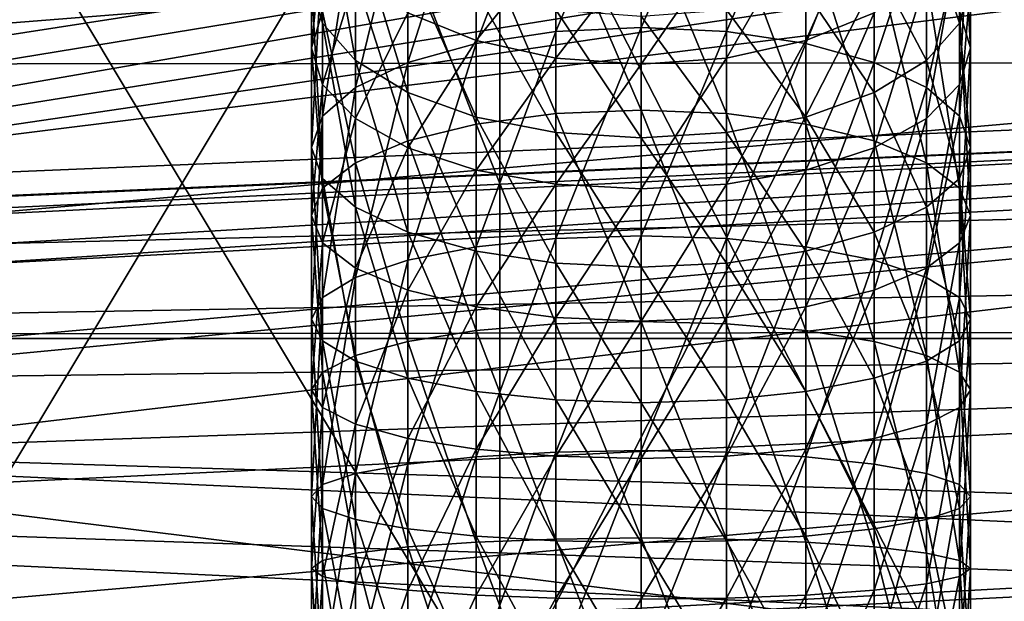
# Model space of a CAD drawing. Extents: x 0 to 200, y 18 to 95.
# Tile 353 of 491: x 152.76 to 156.94, y 47.7 to 50.17. Entities that reach past the tile are written whole.
import ezdxf

# ---------------------------------------------------------------- set-up
doc = ezdxf.new("R2010")
doc.units = 0

msp = doc.modelspace()

# ---------------------------------------------------------------- linework, layer by layer
for points in [[(165.799988, 52.537247, 37.82296), (136.799988, 51.277313, 37.131088), (165.799988, 49.996166, 36.651508)], [(136.799988, 51.277313, 54.868912), (165.799988, 52.537247, 54.17704), (165.799988, 49.996166, 55.348492)], [(98.615891, 49.815205, 36.34074), (174.799988, 52.227016, 37.339745), (174.799988, 47.227016, 36)], [(99.614899, 52.227016, 37.339745), (174.799988, 52.227016, 37.339745), (98.615891, 49.815205, 36.34074)], [(174.799988, 52.227016, 54.660255), (116.93541, 52.227016, 54.660255), (117.93441, 49.815205, 55.65926)], [(174.799988, 52.227016, 54.660255), (117.93441, 49.815205, 55.65926), (174.799988, 47.227016, 56)], [(164.475601, 51.312389, 57.283161), (135.799988, 51.886112, 57.058609), (135.799988, 48.817287, 57.894161)], [(135.799988, 51.886112, 34.941391), (164.1866, 51.880817, 34.95274), (145.074127, 49.662716, 34.249794)], [(145.074127, 49.662716, 34.249794), (164.1866, 51.880817, 34.95274), (145.669281, 49.496815, 34.216736)], [(145.669281, 49.496815, 34.216736), (164.1866, 51.880817, 34.95274), (145.724777, 49.48135, 34.213654)], [(145.724777, 49.48135, 34.213654), (164.1866, 51.880817, 34.95274), (146.301407, 49.113602, 34.149227)], [(146.301407, 49.113602, 34.149227), (164.1866, 51.880817, 34.95274), (146.423447, 48.971775, 34.129887)], [(146.423447, 48.971775, 34.129887), (164.1866, 51.880817, 34.95274), (146.556702, 48.816887, 34.108761)], [(164.1866, 51.880817, 34.95274), (164.309387, 51.657681, 34.847904), (146.556702, 48.816887, 34.108761)], [(152.099991, 51.727016, 38.205772), (154.799988, 47.227016, 37), (152.099991, 47.227016, 37)], [(152.099991, 51.727016, 38.205772), (154.799988, 51.727016, 38.205772), (154.799988, 47.227016, 37)], [(154.799988, 51.727016, 53.794228), (152.099991, 51.727016, 53.794228), (152.099991, 47.227016, 55)], [(154.799988, 47.227016, 55), (154.799988, 51.727016, 53.794228), (152.099991, 47.227016, 55)], [(154.799988, 51.727016, 38.205772), (154.799988, 51.127014, 39.245003), (154.799988, 47.227016, 37)], [(154.799988, 51.127014, 52.754997), (154.799988, 51.727016, 53.794228), (154.799988, 47.227016, 53.799999)], [(154.799988, 51.727016, 53.794228), (154.799988, 47.227016, 55), (154.799988, 47.227016, 53.799999)], [(156.799988, 47.227016, 38.200001), (156.799988, 51.727016, 38.205772), (156.799988, 47.227016, 37)], [(156.799988, 51.727016, 38.205772), (159.5, 47.227016, 37), (156.799988, 47.227016, 37)], [(156.799988, 51.727016, 38.205772), (159.5, 51.727016, 38.205772), (159.5, 47.227016, 37)], [(156.799988, 51.127014, 39.245003), (156.799988, 51.727016, 38.205772), (156.799988, 47.227016, 38.200001)], [(156.799988, 51.727016, 53.794228), (156.799988, 51.127014, 52.754997), (156.799988, 47.227016, 55)], [(159.5, 51.727016, 53.794228), (156.799988, 51.727016, 53.794228), (156.799988, 47.227016, 55)], [(159.5, 47.227016, 55), (159.5, 51.727016, 53.794228), (156.799988, 47.227016, 55)], [(164.309387, 51.657681, 34.847904), (164.40387, 51.441963, 34.775501), (146.556702, 48.816887, 34.108761)], [(164.40387, 51.441963, 34.775501), (164.850601, 50.422028, 34.433155), (146.556702, 48.816887, 34.108761)], [(164.562897, 51.094975, 57.34848), (164.475601, 51.312389, 57.283161), (135.799988, 48.817287, 57.894161)], [(165.799988, 49.996166, 36.651508), (136.799988, 51.277313, 37.131088), (136.799988, 49.968212, 36.7467)], [(136.799988, 51.277313, 54.868912), (165.799988, 49.996166, 55.348492), (136.799988, 49.968212, 55.2533)], [(154.799988, 51.127014, 39.245003), (154.799988, 47.227016, 38.200001), (154.799988, 47.227016, 37)], [(154.799988, 51.127014, 39.245003), (156.799988, 47.227016, 38.200001), (154.799988, 47.227016, 38.200001)], [(154.799988, 51.127014, 39.245003), (156.799988, 51.127014, 39.245003), (156.799988, 47.227016, 38.200001)], [(156.799988, 51.127014, 52.754997), (154.799988, 51.127014, 52.754997), (154.799988, 47.227016, 53.799999)], [(156.799988, 47.227016, 53.799999), (156.799988, 51.127014, 52.754997), (154.799988, 47.227016, 53.799999)], [(156.799988, 47.227016, 55), (156.799988, 51.127014, 52.754997), (156.799988, 47.227016, 53.799999)], [(164.987946, 50.03651, 57.666477), (164.562897, 51.094975, 57.34848), (135.799988, 48.817287, 57.894161)], [(154, 50.325977, 51.827217), (154, 50.981522, 51.428047), (154.047699, 50.155842, 51.507294)], [(154, 50.981522, 51.428047), (154.047699, 50.775394, 51.130043), (154.047699, 50.155842, 51.507294)], [(155.399994, 50.137936, 53.451614), (155.399994, 50.983334, 53.063293), (155.037643, 50.120579, 53.407181)], [(155.399994, 50.983334, 53.063293), (155.037643, 50.960934, 53.021172), (155.037643, 50.120579, 53.407181)], [(155.762344, 50.960934, 53.021172), (155.399994, 50.983334, 53.063293), (155.399994, 50.137936, 53.451614)], [(155.037643, 50.120579, 53.407181), (155.037643, 50.960934, 53.021172), (154.699997, 50.069687, 53.276905)], [(155.037643, 50.960934, 53.021172), (154.699997, 50.895264, 52.89769), (154.699997, 50.069687, 53.276905)], [(155.762344, 50.960934, 53.021172), (155.399994, 50.137936, 53.451614), (155.762344, 50.120579, 53.407181)], [(156.099991, 50.895264, 52.89769), (155.762344, 50.960934, 53.021172), (155.762344, 50.120579, 53.407181)], [(156.752289, 50.916042, 40.09531), (156.799988, 50.724052, 40.402615), (156.799988, 50.050587, 40.034481)], [(156.752289, 50.205605, 39.706966), (156.752289, 50.916042, 40.09531), (156.799988, 50.050587, 40.034481)], [(154.699997, 50.069687, 53.276905), (154.699997, 50.895264, 52.89769), (154.410049, 49.988731, 53.069672)], [(154.699997, 50.895264, 52.89769), (154.410049, 50.790794, 52.701252), (154.410049, 49.988731, 53.069672)], [(156.099991, 50.895264, 52.89769), (155.762344, 50.120579, 53.407181), (156.099991, 50.069687, 53.276905)], [(156.389938, 50.790794, 52.701252), (156.099991, 50.895264, 52.89769), (156.099991, 50.069687, 53.276905)], [(154.047699, 50.155842, 51.507294), (154.047699, 50.775394, 51.130043), (154.187561, 49.997299, 51.209179)], [(154.047699, 50.775394, 51.130043), (154.187561, 50.583317, 50.852345), (154.187561, 49.997299, 51.209179)], [(154.410049, 49.988731, 53.069672), (154.410049, 50.790794, 52.701252), (154.187561, 49.883228, 52.799599)], [(154.410049, 50.790794, 52.701252), (154.187561, 50.654652, 52.445251), (154.187561, 49.883228, 52.799599)], [(156.389938, 50.790794, 52.701252), (156.099991, 50.069687, 53.276905), (156.389938, 49.988731, 53.069672)], [(156.612427, 50.654652, 52.445251), (156.389938, 50.790794, 52.701252), (156.389938, 49.988731, 53.069672)], [(156.612427, 50.583317, 50.852345), (156.752289, 50.775394, 51.130043), (156.752289, 50.155842, 51.507294)], [(156.752289, 50.775394, 51.130043), (156.799988, 50.325977, 51.827217), (156.752289, 50.155842, 51.507294)], [(156.389938, 50.731773, 41.619438), (156.099991, 50.592781, 41.793163), (156.099991, 50.081638, 41.430866)], [(156.389938, 50.199524, 41.24218), (156.389938, 50.731773, 41.619438), (156.099991, 50.081638, 41.430866)], [(154, 50.724052, 40.402615), (154.047699, 50.205605, 39.706966), (154, 50.050587, 40.034481)], [(154.047699, 50.532059, 40.709915), (154, 50.724052, 40.402615), (154, 50.050587, 40.034481)], [(156.799988, 50.724052, 40.402615), (156.752289, 50.532059, 40.709915), (156.752289, 49.895573, 40.361992)], [(156.799988, 50.050587, 40.034481), (156.799988, 50.724052, 40.402615), (156.752289, 49.895573, 40.361992)], [(154.187561, 49.883228, 52.799599), (154.187561, 50.654652, 52.445251), (154.047699, 49.760368, 52.485088)], [(154.187561, 50.654652, 52.445251), (154.047699, 50.496113, 52.147137), (154.047699, 49.760368, 52.485088)], [(155.037643, 50.62912, 38.812183), (155.399994, 50.649529, 38.769066), (155.399994, 49.786926, 38.420631)], [(155.399994, 50.649529, 38.769066), (155.762344, 50.62912, 38.812183), (155.762344, 49.771664, 38.465824)], [(155.399994, 49.786926, 38.420631), (155.399994, 50.649529, 38.769066), (155.762344, 49.771664, 38.465824)], [(156.612427, 50.654652, 52.445251), (156.389938, 49.988731, 53.069672), (156.612427, 49.883228, 52.799599)], [(156.752289, 50.496113, 52.147137), (156.612427, 50.654652, 52.445251), (156.612427, 49.883228, 52.799599)], [(154.699997, 50.569286, 38.938599), (155.037643, 50.62912, 38.812183), (155.037643, 49.771664, 38.465824)], [(155.037643, 50.62912, 38.812183), (155.399994, 49.786926, 38.420631), (155.037643, 49.771664, 38.465824)], [(155.762344, 50.62912, 38.812183), (156.099991, 50.569286, 38.938599), (156.099991, 49.72691, 38.598331)], [(155.762344, 49.771664, 38.465824), (155.762344, 50.62912, 38.812183), (156.099991, 49.72691, 38.598331)], [(154.187561, 49.997299, 51.209179), (154.187561, 50.583317, 50.852345), (154.410049, 49.861156, 50.953178)], [(154.187561, 50.583317, 50.852345), (154.410049, 50.418373, 50.61388), (154.410049, 49.861156, 50.953178)], [(154.699997, 50.592781, 41.793163), (154.410049, 50.199524, 41.24218), (154.699997, 50.081638, 41.430866)], [(154.410049, 50.474102, 39.139698), (154.699997, 50.569286, 38.938599), (154.699997, 49.72691, 38.598331)], [(155.037643, 50.505405, 41.90237), (154.699997, 50.592781, 41.793163), (154.699997, 50.081638, 41.430866)], [(154.699997, 50.569286, 38.938599), (155.037643, 49.771664, 38.465824), (154.699997, 49.72691, 38.598331)], [(156.099991, 50.592781, 41.793163), (155.762344, 50.505405, 41.90237), (155.762344, 50.00753, 41.54948)], [(156.099991, 50.081638, 41.430866), (156.099991, 50.592781, 41.793163), (155.762344, 50.00753, 41.54948)], [(156.099991, 50.569286, 38.938599), (156.389938, 50.474102, 39.139698), (156.389938, 49.655716, 38.80912)], [(156.099991, 49.72691, 38.598331), (156.099991, 50.569286, 38.938599), (156.389938, 49.655716, 38.80912)], [(156.389938, 50.418373, 50.61388), (156.612427, 50.583317, 50.852345), (156.612427, 49.997299, 51.209179)], [(156.612427, 50.583317, 50.852345), (156.752289, 50.155842, 51.507294), (156.612427, 49.997299, 51.209179)], [(159.5, 47.227016, 39.400002), (133, 50.527016, 40.284233), (133, 47.227016, 39.400002)], [(159.5, 50.527016, 40.284233), (133, 50.527016, 40.284233), (159.5, 47.227016, 39.400002)], [(159.5, 50.527016, 51.715767), (159.5, 47.227016, 52.599998), (133, 47.227016, 52.599998)], [(133, 50.527016, 51.715767), (159.5, 50.527016, 51.715767), (133, 47.227016, 52.599998)], [(154.047699, 50.532059, 40.709915), (154, 50.050587, 40.034481), (154.047699, 49.895573, 40.361992)], [(154.187561, 50.353153, 40.996277), (154.047699, 50.532059, 40.709915), (154.047699, 49.895573, 40.361992)], [(156.752289, 50.532059, 40.709915), (156.612427, 50.353153, 40.996277), (156.612427, 49.751122, 40.667187)], [(156.752289, 49.895573, 40.361992), (156.752289, 50.532059, 40.709915), (156.612427, 49.751122, 40.667187)], [(154.047699, 49.760368, 52.485088), (154.047699, 50.496113, 52.147137), (154, 49.628525, 52.147583)], [(154.047699, 50.496113, 52.147137), (154, 50.325977, 51.827217), (154, 49.628525, 52.147583)], [(155.037643, 50.505405, 41.90237), (154.699997, 50.081638, 41.430866), (155.037643, 50.00753, 41.54948)], [(155.399994, 50.475601, 41.939621), (155.037643, 50.505405, 41.90237), (155.037643, 50.00753, 41.54948)], [(155.762344, 50.505405, 41.90237), (155.399994, 50.475601, 41.939621), (155.399994, 49.982254, 41.589939)], [(155.762344, 50.00753, 41.54948), (155.762344, 50.505405, 41.90237), (155.399994, 49.982254, 41.589939)], [(156.752289, 50.496113, 52.147137), (156.612427, 49.883228, 52.799599), (156.752289, 49.760368, 52.485088)], [(156.799988, 50.325977, 51.827217), (156.752289, 50.496113, 52.147137), (156.752289, 49.760368, 52.485088)], [(154.187561, 50.35006, 39.401772), (154.410049, 50.474102, 39.139698), (154.410049, 49.655716, 38.80912)], [(154.410049, 50.474102, 39.139698), (154.699997, 49.72691, 38.598331), (154.410049, 49.655716, 38.80912)], [(155.399994, 50.475601, 41.939621), (155.037643, 50.00753, 41.54948), (155.399994, 49.982254, 41.589939)], [(156.389938, 50.474102, 39.139698), (156.612427, 50.35006, 39.401772), (156.612427, 49.562935, 39.083824)], [(156.389938, 49.655716, 38.80912), (156.389938, 50.474102, 39.139698), (156.612427, 49.562935, 39.083824)], [(164.850601, 50.422028, 34.433155), (165.04686, 49.784569, 34.293922), (146.556702, 48.816887, 34.108761)], [(154.410049, 49.861156, 50.953178), (154.410049, 50.418373, 50.61388), (154.699997, 49.756691, 50.756741)], [(154.410049, 50.418373, 50.61388), (154.699997, 50.291809, 50.430901), (154.699997, 49.756691, 50.756741)], [(156.099991, 50.291809, 50.430901), (156.389938, 50.418373, 50.61388), (156.389938, 49.861156, 50.953178)], [(156.389938, 50.418373, 50.61388), (156.612427, 49.997299, 51.209179), (156.389938, 49.861156, 50.953178)], [(154.187561, 50.353153, 40.996277), (154.047699, 49.895573, 40.361992), (154.187561, 49.751122, 40.667187)], [(154.410049, 50.199524, 41.24218), (154.187561, 50.353153, 40.996277), (154.187561, 49.751122, 40.667187)], [(156.612427, 50.353153, 40.996277), (156.389938, 50.199524, 41.24218), (156.389938, 49.627075, 40.92926)], [(156.612427, 49.751122, 40.667187), (156.612427, 50.353153, 40.996277), (156.389938, 49.627075, 40.92926)], [(154, 49.628525, 52.147583), (154, 50.325977, 51.827217), (154.047699, 49.496677, 51.810074)], [(154, 50.325977, 51.827217), (154.047699, 50.155842, 51.507294), (154.047699, 49.496677, 51.810074)], [(154.047699, 50.205605, 39.706966), (154.187561, 50.35006, 39.401772), (154.187561, 49.562935, 39.083824)], [(154.187561, 50.35006, 39.401772), (154.410049, 49.655716, 38.80912), (154.187561, 49.562935, 39.083824)], [(156.612427, 50.35006, 39.401772), (156.752289, 50.205605, 39.706966), (156.752289, 49.454887, 39.403725)], [(156.612427, 49.562935, 39.083824), (156.612427, 50.35006, 39.401772), (156.752289, 49.454887, 39.403725)], [(156.752289, 50.155842, 51.507294), (156.799988, 50.325977, 51.827217), (156.799988, 49.628525, 52.147583)], [(156.799988, 50.325977, 51.827217), (156.752289, 49.760368, 52.485088), (156.799988, 49.628525, 52.147583)], [(154.699997, 49.756691, 50.756741), (154.699997, 50.291809, 50.430901), (155.037643, 49.691021, 50.633259)], [(154.699997, 50.291809, 50.430901), (155.037643, 50.212246, 50.315876), (155.037643, 49.691021, 50.633259)], [(155.762344, 50.212246, 50.315876), (156.099991, 50.291809, 50.430901), (156.099991, 49.756691, 50.756741)], [(156.099991, 50.291809, 50.430901), (156.389938, 49.861156, 50.953178), (156.099991, 49.756691, 50.756741)], [(154, 50.050587, 40.034481), (154.047699, 50.205605, 39.706966), (154.047699, 49.454887, 39.403725)], [(154.047699, 50.205605, 39.706966), (154.187561, 49.562935, 39.083824), (154.047699, 49.454887, 39.403725)], [(154.410049, 50.199524, 41.24218), (154.187561, 49.751122, 40.667187), (154.410049, 49.627075, 40.92926)], [(154.699997, 50.081638, 41.430866), (154.410049, 50.199524, 41.24218), (154.410049, 49.627075, 40.92926)], [(155.037643, 49.691021, 50.633259), (155.037643, 50.212246, 50.315876), (155.399994, 49.668621, 50.591141)], [(155.037643, 50.212246, 50.315876), (155.399994, 50.185112, 50.276642), (155.399994, 49.668621, 50.591141)], [(155.399994, 50.185112, 50.276642), (155.762344, 50.212246, 50.315876), (155.762344, 49.691021, 50.633259)], [(155.399994, 50.185112, 50.276642), (155.762344, 49.691021, 50.633259), (155.399994, 49.668621, 50.591141)], [(155.762344, 50.212246, 50.315876), (156.099991, 49.756691, 50.756741), (155.762344, 49.691021, 50.633259)], [(156.389938, 50.199524, 41.24218), (156.099991, 50.081638, 41.430866), (156.099991, 49.531891, 41.13036)], [(156.389938, 49.627075, 40.92926), (156.389938, 50.199524, 41.24218), (156.099991, 49.531891, 41.13036)], [(156.752289, 50.205605, 39.706966), (156.799988, 50.050587, 40.034481), (156.799988, 49.338943, 39.747021)], [(156.752289, 49.454887, 39.403725), (156.752289, 50.205605, 39.706966), (156.799988, 49.338943, 39.747021)], [(154.047699, 49.496677, 51.810074), (154.047699, 50.155842, 51.507294), (154.187561, 49.373817, 51.495564)], [(154.047699, 50.155842, 51.507294), (154.187561, 49.997299, 51.209179), (154.187561, 49.373817, 51.495564)], [(156.612427, 49.997299, 51.209179), (156.752289, 50.155842, 51.507294), (156.752289, 49.496677, 51.810074)], [(156.752289, 50.155842, 51.507294), (156.799988, 49.628525, 52.147583), (156.752289, 49.496677, 51.810074)], [(155.037643, 49.241089, 53.693016), (155.037643, 50.120579, 53.407181), (154.699997, 49.205669, 53.557716)], [(155.037643, 50.120579, 53.407181), (154.699997, 50.069687, 53.276905), (154.699997, 49.205669, 53.557716)], [(155.399994, 49.253174, 53.739166), (155.399994, 50.137936, 53.451614), (155.037643, 49.241089, 53.693016)], [(155.399994, 50.137936, 53.451614), (155.037643, 50.120579, 53.407181), (155.037643, 49.241089, 53.693016)], [(155.762344, 50.120579, 53.407181), (155.399994, 50.137936, 53.451614), (155.399994, 49.253174, 53.739166)], [(155.762344, 50.120579, 53.407181), (155.399994, 49.253174, 53.739166), (155.762344, 49.241089, 53.693016)], [(156.099991, 50.069687, 53.276905), (155.762344, 50.120579, 53.407181), (155.762344, 49.241089, 53.693016)], [(154.699997, 50.081638, 41.430866), (154.410049, 49.627075, 40.92926), (154.699997, 49.531891, 41.13036)], [(154.699997, 49.205669, 53.557716), (154.699997, 50.069687, 53.276905), (154.410049, 49.149319, 53.342484)], [(154.699997, 50.069687, 53.276905), (154.410049, 49.988731, 53.069672), (154.410049, 49.149319, 53.342484)], [(155.037643, 50.00753, 41.54948), (154.699997, 50.081638, 41.430866), (154.699997, 49.531891, 41.13036)], [(156.099991, 50.081638, 41.430866), (155.762344, 50.00753, 41.54948), (155.762344, 49.472057, 41.256775)], [(156.099991, 49.531891, 41.13036), (156.099991, 50.081638, 41.430866), (155.762344, 49.472057, 41.256775)], [(156.099991, 50.069687, 53.276905), (155.762344, 49.241089, 53.693016), (156.099991, 49.205669, 53.557716)], [(156.389938, 49.988731, 53.069672), (156.099991, 50.069687, 53.276905), (156.099991, 49.205669, 53.557716)], [(165.12793, 49.51804, 57.764072), (164.987946, 50.03651, 57.666477), (135.799988, 48.817287, 57.894161)], [(154, 50.050587, 40.034481), (154.047699, 49.454887, 39.403725), (154, 49.338943, 39.747021)], [(154.047699, 49.895573, 40.361992), (154, 50.050587, 40.034481), (154, 49.338943, 39.747021)], [(156.799988, 50.050587, 40.034481), (156.752289, 49.895573, 40.361992), (156.752289, 49.222996, 40.090313)], [(156.799988, 49.338943, 39.747021), (156.799988, 50.050587, 40.034481), (156.752289, 49.222996, 40.090313)], [(136.799988, 48.614586, 55.650761), (165.799988, 49.996166, 55.348492), (165.799988, 47.227016, 55.75)], [(136.799988, 49.968212, 55.2533), (165.799988, 49.996166, 55.348492), (136.799988, 48.614586, 55.650761)], [(165.799988, 49.996166, 36.651508), (136.799988, 49.968212, 36.7467), (144.772415, 49.077072, 36.427132)], [(165.799988, 49.996166, 36.651508), (144.772415, 49.077072, 36.427132), (144.799377, 49.072971, 36.426361)], [(165.799988, 49.996166, 36.651508), (144.799377, 49.072971, 36.426361), (145.375992, 48.985321, 36.409855)], [(165.799988, 49.996166, 36.651508), (145.375992, 48.985321, 36.409855), (145.713959, 48.808117, 36.38007)], [(165.799988, 49.996166, 36.651508), (145.713959, 48.808117, 36.38007), (145.918411, 48.700924, 36.362049)], [(165.799988, 49.996166, 36.651508), (145.918411, 48.700924, 36.362049), (146.338257, 48.254814, 36.304325)], [(165.799988, 49.996166, 36.651508), (146.338257, 48.254814, 36.304325), (146.388229, 48.145657, 36.295784)], [(165.799988, 49.996166, 36.651508), (146.388229, 48.145657, 36.295784), (146.58313, 47.719887, 36.262466)], [(165.799988, 49.996166, 36.651508), (146.58313, 47.719887, 36.262466), (165.799988, 47.227016, 36.25)], [(154.187561, 49.373817, 51.495564), (154.187561, 49.997299, 51.209179), (154.410049, 49.268318, 51.225491)], [(154.187561, 49.997299, 51.209179), (154.410049, 49.861156, 50.953178), (154.410049, 49.268318, 51.225491)], [(154.410049, 49.149319, 53.342484), (154.410049, 49.988731, 53.069672), (154.187561, 49.075886, 53.061989)], [(154.410049, 49.988731, 53.069672), (154.187561, 49.883228, 52.799599), (154.187561, 49.075886, 53.061989)], [(155.037643, 50.00753, 41.54948), (154.699997, 49.531891, 41.13036), (155.037643, 49.472057, 41.256775)], [(155.399994, 49.982254, 41.589939), (155.037643, 50.00753, 41.54948), (155.037643, 49.472057, 41.256775)], [(155.399994, 49.982254, 41.589939), (155.037643, 49.472057, 41.256775), (155.399994, 49.451649, 41.299892)], [(155.762344, 50.00753, 41.54948), (155.399994, 49.982254, 41.589939), (155.399994, 49.451649, 41.299892)], [(155.762344, 49.472057, 41.256775), (155.762344, 50.00753, 41.54948), (155.399994, 49.451649, 41.299892)], [(156.389938, 49.988731, 53.069672), (156.099991, 49.205669, 53.557716), (156.389938, 49.149319, 53.342484)], [(156.389938, 49.861156, 50.953178), (156.612427, 49.997299, 51.209179), (156.612427, 49.373817, 51.495564)], [(156.612427, 49.883228, 52.799599), (156.389938, 49.988731, 53.069672), (156.389938, 49.149319, 53.342484)], [(156.612427, 49.997299, 51.209179), (156.752289, 49.496677, 51.810074), (156.612427, 49.373817, 51.495564)], [(154.047699, 49.895573, 40.361992), (154, 49.338943, 39.747021), (154.047699, 49.222996, 40.090313)], [(154.187561, 49.751122, 40.667187), (154.047699, 49.895573, 40.361992), (154.047699, 49.222996, 40.090313)], [(156.752289, 49.895573, 40.361992), (156.612427, 49.751122, 40.667187), (156.612427, 49.114948, 40.410213)], [(156.752289, 49.222996, 40.090313), (156.752289, 49.895573, 40.361992), (156.612427, 49.114948, 40.410213)], [(154.187561, 49.075886, 53.061989), (154.187561, 49.883228, 52.799599), (154.047699, 48.990368, 52.735344)], [(154.187561, 49.883228, 52.799599), (154.047699, 49.760368, 52.485088), (154.047699, 48.990368, 52.735344)], [(154.410049, 49.268318, 51.225491), (154.410049, 49.861156, 50.953178), (154.699997, 49.187359, 51.018257)], [(154.410049, 49.861156, 50.953178), (154.699997, 49.756691, 50.756741), (154.699997, 49.187359, 51.018257)], [(156.099991, 49.756691, 50.756741), (156.389938, 49.861156, 50.953178), (156.389938, 49.268318, 51.225491)], [(156.612427, 49.883228, 52.799599), (156.389938, 49.149319, 53.342484), (156.612427, 49.075886, 53.061989)], [(156.389938, 49.861156, 50.953178), (156.612427, 49.373817, 51.495564), (156.389938, 49.268318, 51.225491)], [(156.752289, 49.760368, 52.485088), (156.612427, 49.883228, 52.799599), (156.612427, 49.075886, 53.061989)], [(98.615891, 49.815205, 36.34074), (174.799988, 47.227016, 36), (98.275146, 47.227016, 36)], [(174.799988, 47.227016, 56), (117.93441, 49.815205, 55.65926), (118.275154, 47.227016, 56)], [(165.04686, 49.784569, 34.293922), (165.24353, 49.145752, 34.154392), (146.556702, 48.816887, 34.108761)], [(154.699997, 49.72691, 38.598331), (155.037643, 49.771664, 38.465824), (155.037643, 48.879791, 38.221352)], [(155.037643, 49.771664, 38.465824), (155.399994, 49.786926, 38.420631), (155.399994, 48.889706, 38.17469)], [(155.037643, 49.771664, 38.465824), (155.399994, 48.889706, 38.17469), (155.037643, 48.879791, 38.221352)], [(155.399994, 49.786926, 38.420631), (155.762344, 49.771664, 38.465824), (155.762344, 48.879791, 38.221352)], [(155.399994, 48.889706, 38.17469), (155.399994, 49.786926, 38.420631), (155.762344, 48.879791, 38.221352)], [(155.762344, 49.771664, 38.465824), (156.099991, 49.72691, 38.598331), (156.099991, 48.850723, 38.358158)], [(155.762344, 48.879791, 38.221352), (155.762344, 49.771664, 38.465824), (156.099991, 48.850723, 38.358158)], [(154.047699, 48.990368, 52.735344), (154.047699, 49.760368, 52.485088), (154, 48.898594, 52.384811)], [(154.047699, 49.760368, 52.485088), (154, 49.628525, 52.147583), (154, 48.898594, 52.384811)], [(154.187561, 49.751122, 40.667187), (154.047699, 49.222996, 40.090313), (154.187561, 49.114948, 40.410213)], [(154.410049, 49.627075, 40.92926), (154.187561, 49.751122, 40.667187), (154.187561, 49.114948, 40.410213)], [(154.410049, 49.655716, 38.80912), (154.699997, 49.72691, 38.598331), (154.699997, 48.850723, 38.358158)], [(154.699997, 49.187359, 51.018257), (154.699997, 49.756691, 50.756741), (155.037643, 49.136471, 50.887981)], [(154.699997, 49.756691, 50.756741), (155.037643, 49.691021, 50.633259), (155.037643, 49.136471, 50.887981)], [(154.699997, 49.72691, 38.598331), (155.037643, 48.879791, 38.221352), (154.699997, 48.850723, 38.358158)], [(155.762344, 49.691021, 50.633259), (156.099991, 49.756691, 50.756741), (156.099991, 49.187359, 51.018257)], [(156.099991, 49.756691, 50.756741), (156.389938, 49.268318, 51.225491), (156.099991, 49.187359, 51.018257)], [(156.099991, 49.72691, 38.598331), (156.389938, 49.655716, 38.80912), (156.389938, 48.804482, 38.575787)], [(156.099991, 48.850723, 38.358158), (156.099991, 49.72691, 38.598331), (156.389938, 48.804482, 38.575787)], [(156.612427, 49.751122, 40.667187), (156.389938, 49.627075, 40.92926), (156.389938, 49.022171, 40.684917)], [(156.612427, 49.114948, 40.410213), (156.612427, 49.751122, 40.667187), (156.389938, 49.022171, 40.684917)], [(156.752289, 49.760368, 52.485088), (156.612427, 49.075886, 53.061989), (156.752289, 48.990368, 52.735344)], [(156.799988, 49.628525, 52.147583), (156.752289, 49.760368, 52.485088), (156.752289, 48.990368, 52.735344)], [(155.037643, 49.136471, 50.887981), (155.037643, 49.691021, 50.633259), (155.399994, 49.119114, 50.843548)], [(155.037643, 49.691021, 50.633259), (155.399994, 49.668621, 50.591141), (155.399994, 49.119114, 50.843548)], [(155.399994, 49.668621, 50.591141), (155.762344, 49.691021, 50.633259), (155.762344, 49.136471, 50.887981)], [(155.762344, 49.691021, 50.633259), (156.099991, 49.187359, 51.018257), (155.762344, 49.136471, 50.887981)], [(154.187561, 49.562935, 39.083824), (154.410049, 49.655716, 38.80912), (154.410049, 48.804482, 38.575787)], [(154.410049, 49.655716, 38.80912), (154.699997, 48.850723, 38.358158), (154.410049, 48.804482, 38.575787)], [(155.399994, 49.668621, 50.591141), (155.762344, 49.136471, 50.887981), (155.399994, 49.119114, 50.843548)], [(156.389938, 49.655716, 38.80912), (156.612427, 49.562935, 39.083824), (156.612427, 48.744221, 38.859406)], [(156.389938, 48.804482, 38.575787), (156.389938, 49.655716, 38.80912), (156.612427, 48.744221, 38.859406)], [(154, 48.898594, 52.384811), (154, 49.628525, 52.147583), (154.047699, 48.806824, 52.034279)], [(154, 49.628525, 52.147583), (154.047699, 49.496677, 51.810074), (154.047699, 48.806824, 52.034279)], [(154.410049, 49.627075, 40.92926), (154.187561, 49.114948, 40.410213), (154.410049, 49.022171, 40.684917)], [(154.699997, 49.531891, 41.13036), (154.410049, 49.627075, 40.92926), (154.410049, 49.022171, 40.684917)], [(156.389938, 49.627075, 40.92926), (156.099991, 49.531891, 41.13036), (156.099991, 48.950977, 40.895706)], [(156.389938, 49.022171, 40.684917), (156.389938, 49.627075, 40.92926), (156.099991, 48.950977, 40.895706)], [(156.752289, 49.496677, 51.810074), (156.799988, 49.628525, 52.147583), (156.799988, 48.898594, 52.384811)], [(156.799988, 49.628525, 52.147583), (156.752289, 48.990368, 52.735344), (156.799988, 48.898594, 52.384811)], [(154.047699, 49.454887, 39.403725), (154.187561, 49.562935, 39.083824), (154.187561, 48.744221, 38.859406)], [(154.187561, 49.562935, 39.083824), (154.410049, 48.804482, 38.575787), (154.187561, 48.744221, 38.859406)], [(156.612427, 49.562935, 39.083824), (156.752289, 49.454887, 39.403725), (156.752289, 48.674042, 39.189686)], [(156.612427, 48.744221, 38.859406), (156.612427, 49.562935, 39.083824), (156.752289, 48.674042, 39.189686)], [(165.307877, 48.851589, 57.889523), (165.12793, 49.51804, 57.764072), (135.799988, 48.817287, 57.894161)], [(154.699997, 49.531891, 41.13036), (154.410049, 49.022171, 40.684917), (154.699997, 48.950977, 40.895706)], [(155.037643, 49.472057, 41.256775), (154.699997, 49.531891, 41.13036), (154.699997, 48.950977, 40.895706)], [(156.099991, 49.531891, 41.13036), (155.762344, 49.472057, 41.256775), (155.762344, 48.906223, 41.028214)], [(156.099991, 48.950977, 40.895706), (156.099991, 49.531891, 41.13036), (155.762344, 48.906223, 41.028214)], [(154.047699, 48.806824, 52.034279), (154.047699, 49.496677, 51.810074), (154.187561, 48.721306, 51.707634)], [(154.047699, 49.496677, 51.810074), (154.187561, 49.373817, 51.495564), (154.187561, 48.721306, 51.707634)], [(156.612427, 49.373817, 51.495564), (156.752289, 49.496677, 51.810074), (156.752289, 48.806824, 52.034279)], [(156.752289, 49.496677, 51.810074), (156.799988, 48.898594, 52.384811), (156.752289, 48.806824, 52.034279)], [(154, 49.338943, 39.747021), (154.047699, 49.454887, 39.403725), (154.047699, 48.674042, 39.189686)], [(154.047699, 49.454887, 39.403725), (154.187561, 48.744221, 38.859406), (154.047699, 48.674042, 39.189686)], [(155.037643, 49.472057, 41.256775), (154.699997, 48.950977, 40.895706), (155.037643, 48.906223, 41.028214)], [(155.399994, 49.451649, 41.299892), (155.037643, 49.472057, 41.256775), (155.037643, 48.906223, 41.028214)], [(155.399994, 49.451649, 41.299892), (155.037643, 48.906223, 41.028214), (155.399994, 48.890957, 41.07341)], [(155.762344, 49.472057, 41.256775), (155.399994, 49.451649, 41.299892), (155.399994, 48.890957, 41.07341)], [(155.762344, 48.906223, 41.028214), (155.762344, 49.472057, 41.256775), (155.399994, 48.890957, 41.07341)], [(156.752289, 49.454887, 39.403725), (156.799988, 49.338943, 39.747021), (156.799988, 48.598736, 39.544121)], [(156.752289, 48.674042, 39.189686), (156.752289, 49.454887, 39.403725), (156.799988, 48.598736, 39.544121)], [(154.187561, 48.721306, 51.707634), (154.187561, 49.373817, 51.495564), (154.410049, 48.647873, 51.427139)], [(154.187561, 49.373817, 51.495564), (154.410049, 49.268318, 51.225491), (154.410049, 48.647873, 51.427139)], [(156.389938, 49.268318, 51.225491), (156.612427, 49.373817, 51.495564), (156.612427, 48.721306, 51.707634)], [(156.612427, 49.373817, 51.495564), (156.752289, 48.806824, 52.034279), (156.612427, 48.721306, 51.707634)], [(154, 49.338943, 39.747021), (154.047699, 48.674042, 39.189686), (154, 48.598736, 39.544121)], [(154.047699, 49.222996, 40.090313), (154, 49.338943, 39.747021), (154, 48.598736, 39.544121)], [(156.799988, 49.338943, 39.747021), (156.752289, 49.222996, 40.090313), (156.752289, 48.523426, 39.898556)], [(156.799988, 48.598736, 39.544121), (156.799988, 49.338943, 39.747021), (156.752289, 48.523426, 39.898556)], [(154.410049, 48.647873, 51.427139), (154.410049, 49.268318, 51.225491), (154.699997, 48.591522, 51.211906)], [(154.410049, 49.268318, 51.225491), (154.699997, 49.187359, 51.018257), (154.699997, 48.591522, 51.211906)], [(156.099991, 49.187359, 51.018257), (156.389938, 49.268318, 51.225491), (156.389938, 48.647873, 51.427139)], [(156.389938, 49.268318, 51.225491), (156.612427, 48.721306, 51.707634), (156.389938, 48.647873, 51.427139)], [(155.037643, 48.334366, 53.874821), (155.037643, 49.241089, 53.693016), (154.699997, 48.314892, 53.73632)], [(155.037643, 49.241089, 53.693016), (154.699997, 49.205669, 53.557716), (154.699997, 48.314892, 53.73632)], [(155.399994, 48.341011, 53.922058), (155.399994, 49.253174, 53.739166), (155.037643, 48.334366, 53.874821)], [(155.399994, 49.253174, 53.739166), (155.037643, 49.241089, 53.693016), (155.037643, 48.334366, 53.874821)], [(155.762344, 49.241089, 53.693016), (155.399994, 49.253174, 53.739166), (155.399994, 48.341011, 53.922058)], [(155.762344, 49.241089, 53.693016), (155.399994, 48.341011, 53.922058), (155.762344, 48.334366, 53.874821)], [(156.099991, 49.205669, 53.557716), (155.762344, 49.241089, 53.693016), (155.762344, 48.334366, 53.874821)], [(154.047699, 49.222996, 40.090313), (154, 48.598736, 39.544121), (154.047699, 48.523426, 39.898556)], [(154.187561, 49.114948, 40.410213), (154.047699, 49.222996, 40.090313), (154.047699, 48.523426, 39.898556)], [(154.699997, 48.314892, 53.73632), (154.699997, 49.205669, 53.557716), (154.410049, 48.283909, 53.516003)], [(154.699997, 49.205669, 53.557716), (154.410049, 49.149319, 53.342484), (154.410049, 48.283909, 53.516003)], [(154.699997, 48.591522, 51.211906), (154.699997, 49.187359, 51.018257), (155.037643, 48.556099, 51.076607)], [(154.699997, 49.187359, 51.018257), (155.037643, 49.136471, 50.887981), (155.037643, 48.556099, 51.076607)], [(156.099991, 49.205669, 53.557716), (155.762344, 48.334366, 53.874821), (156.099991, 48.314892, 53.73632)], [(155.762344, 49.136471, 50.887981), (156.099991, 49.187359, 51.018257), (156.099991, 48.591522, 51.211906)], [(156.389938, 49.149319, 53.342484), (156.099991, 49.205669, 53.557716), (156.099991, 48.314892, 53.73632)], [(156.099991, 49.187359, 51.018257), (156.389938, 48.647873, 51.427139), (156.099991, 48.591522, 51.211906)], [(156.752289, 49.222996, 40.090313), (156.612427, 49.114948, 40.410213), (156.612427, 48.453251, 40.228836)], [(156.752289, 48.523426, 39.898556), (156.752289, 49.222996, 40.090313), (156.612427, 48.453251, 40.228836)], [(146.556702, 48.816887, 34.108761), (165.24353, 49.145752, 34.154392), (165.301376, 48.816174, 34.115177)], [(154.410049, 48.283909, 53.516003), (154.410049, 49.149319, 53.342484), (154.187561, 48.243534, 53.228878)], [(154.410049, 49.149319, 53.342484), (154.187561, 49.075886, 53.061989), (154.187561, 48.243534, 53.228878)], [(156.389938, 49.149319, 53.342484), (156.099991, 48.314892, 53.73632), (156.389938, 48.283909, 53.516003)], [(156.612427, 49.075886, 53.061989), (156.389938, 49.149319, 53.342484), (156.389938, 48.283909, 53.516003)], [(154.187561, 49.114948, 40.410213), (154.047699, 48.523426, 39.898556), (154.187561, 48.453251, 40.228836)], [(154.410049, 49.022171, 40.684917), (154.187561, 49.114948, 40.410213), (154.187561, 48.453251, 40.228836)], [(155.037643, 48.556099, 51.076607), (155.037643, 49.136471, 50.887981), (155.399994, 48.544018, 51.030457)], [(155.037643, 49.136471, 50.887981), (155.399994, 49.119114, 50.843548), (155.399994, 48.544018, 51.030457)], [(155.399994, 49.119114, 50.843548), (155.762344, 49.136471, 50.887981), (155.762344, 48.556099, 51.076607)], [(155.399994, 49.119114, 50.843548), (155.762344, 48.556099, 51.076607), (155.399994, 48.544018, 51.030457)], [(155.762344, 49.136471, 50.887981), (156.099991, 48.591522, 51.211906), (155.762344, 48.556099, 51.076607)], [(156.612427, 49.114948, 40.410213), (156.389938, 49.022171, 40.684917), (156.389938, 48.39299, 40.512451)], [(156.612427, 48.453251, 40.228836), (156.612427, 49.114948, 40.410213), (156.389938, 48.39299, 40.512451)], [(154.187561, 48.243534, 53.228878), (154.187561, 49.075886, 53.061989), (154.047699, 48.196518, 52.894516)], [(154.187561, 49.075886, 53.061989), (154.047699, 48.990368, 52.735344), (154.047699, 48.196518, 52.894516)], [(156.612427, 49.075886, 53.061989), (156.389938, 48.283909, 53.516003), (156.612427, 48.243534, 53.228878)], [(156.752289, 48.990368, 52.735344), (156.612427, 49.075886, 53.061989), (156.612427, 48.243534, 53.228878)], [(154.410049, 49.022171, 40.684917), (154.187561, 48.453251, 40.228836), (154.410049, 48.39299, 40.512451)], [(154.699997, 48.950977, 40.895706), (154.410049, 49.022171, 40.684917), (154.410049, 48.39299, 40.512451)], [(156.389938, 49.022171, 40.684917), (156.099991, 48.950977, 40.895706), (156.099991, 48.346748, 40.73008)], [(156.389938, 48.39299, 40.512451), (156.389938, 49.022171, 40.684917), (156.099991, 48.346748, 40.73008)], [(154.047699, 48.196518, 52.894516), (154.047699, 48.990368, 52.735344), (154, 48.146061, 52.535698)], [(154.047699, 48.990368, 52.735344), (154, 48.898594, 52.384811), (154, 48.146061, 52.535698)], [(156.752289, 48.990368, 52.735344), (156.612427, 48.243534, 53.228878), (156.752289, 48.196518, 52.894516)], [(156.799988, 48.898594, 52.384811), (156.752289, 48.990368, 52.735344), (156.752289, 48.196518, 52.894516)], [(154.699997, 48.950977, 40.895706), (154.410049, 48.39299, 40.512451), (154.699997, 48.346748, 40.73008)], [(155.037643, 48.906223, 41.028214), (154.699997, 48.950977, 40.895706), (154.699997, 48.346748, 40.73008)], [(156.099991, 48.950977, 40.895706), (155.762344, 48.906223, 41.028214), (155.762344, 48.317677, 40.866886)], [(156.099991, 48.346748, 40.73008), (156.099991, 48.950977, 40.895706), (155.762344, 48.317677, 40.866886)], [(154, 48.146061, 52.535698), (154, 48.898594, 52.384811), (154.047699, 48.095604, 52.176884)], [(154, 48.898594, 52.384811), (154.047699, 48.806824, 52.034279), (154.047699, 48.095604, 52.176884)], [(155.037643, 48.906223, 41.028214), (154.699997, 48.346748, 40.73008), (155.037643, 48.317677, 40.866886)], [(155.399994, 48.890957, 41.07341), (155.037643, 48.906223, 41.028214), (155.037643, 48.317677, 40.866886)], [(155.399994, 48.890957, 41.07341), (155.037643, 48.317677, 40.866886), (155.399994, 48.307766, 40.913548)], [(155.037643, 48.879791, 38.221352), (155.399994, 48.889706, 38.17469), (155.399994, 47.970001, 38.034576)], [(155.762344, 48.906223, 41.028214), (155.399994, 48.890957, 41.07341), (155.399994, 48.307766, 40.913548)], [(155.762344, 48.317677, 40.866886), (155.762344, 48.906223, 41.028214), (155.399994, 48.307766, 40.913548)], [(155.399994, 48.889706, 38.17469), (155.762344, 48.879791, 38.221352), (155.762344, 47.965572, 38.082073)], [(155.399994, 47.970001, 38.034576), (155.399994, 48.889706, 38.17469), (155.762344, 47.965572, 38.082073)], [(156.752289, 48.806824, 52.034279), (156.799988, 48.898594, 52.384811), (156.799988, 48.146061, 52.535698)], [(156.799988, 48.898594, 52.384811), (156.752289, 48.196518, 52.894516), (156.799988, 48.146061, 52.535698)], [(165.307877, 48.851589, 57.889523), (135.799988, 48.817287, 57.894161), (165.312317, 48.817142, 57.892509)], [(154.410049, 48.804482, 38.575787), (154.699997, 48.850723, 38.358158), (154.699997, 47.952579, 38.221329)], [(154.699997, 48.850723, 38.358158), (155.037643, 48.879791, 38.221352), (155.037643, 47.965572, 38.082073)], [(154.699997, 48.850723, 38.358158), (155.037643, 47.965572, 38.082073), (154.699997, 47.952579, 38.221329)], [(155.037643, 48.879791, 38.221352), (155.399994, 47.970001, 38.034576), (155.037643, 47.965572, 38.082073)], [(155.762344, 48.879791, 38.221352), (156.099991, 48.850723, 38.358158), (156.099991, 47.952579, 38.221329)], [(155.762344, 47.965572, 38.082073), (155.762344, 48.879791, 38.221352), (156.099991, 47.952579, 38.221329)], [(156.099991, 48.850723, 38.358158), (156.389938, 48.804482, 38.575787), (156.389938, 47.931919, 38.442856)], [(156.099991, 47.952579, 38.221329), (156.099991, 48.850723, 38.358158), (156.389938, 47.931919, 38.442856)], [(165.431061, 47.89677, 57.972298), (135.799988, 48.817287, 57.894161), (135.799988, 45.636745, 57.894161)], [(165.312317, 48.817142, 57.892509), (135.799988, 48.817287, 57.894161), (165.431061, 47.89677, 57.972298)], [(146.556702, 48.816887, 34.108761), (165.301376, 48.816174, 34.115177), (146.758209, 48.582684, 34.076824)], [(146.758209, 48.582684, 34.076824), (165.301376, 48.816174, 34.115177), (146.94313, 48.171753, 34.04137)], [(146.94313, 48.171753, 34.04137), (165.301376, 48.816174, 34.115177), (147.050385, 47.933411, 34.020809)], [(147.050385, 47.933411, 34.020809), (165.301376, 48.816174, 34.115177), (147.149994, 47.227016, 34)], [(165.301376, 48.816174, 34.115177), (165.407593, 48.210938, 34.043163), (147.149994, 47.227016, 34)], [(154.047699, 48.095604, 52.176884), (154.047699, 48.806824, 52.034279), (154.187561, 48.048584, 51.842518)], [(154.047699, 48.806824, 52.034279), (154.187561, 48.721306, 51.707634), (154.187561, 48.048584, 51.842518)], [(156.612427, 48.721306, 51.707634), (156.752289, 48.806824, 52.034279), (156.752289, 48.095604, 52.176884)], [(156.752289, 48.806824, 52.034279), (156.799988, 48.146061, 52.535698), (156.752289, 48.095604, 52.176884)], [(154.187561, 48.744221, 38.859406), (154.410049, 48.804482, 38.575787), (154.410049, 47.931919, 38.442856)], [(154.410049, 48.804482, 38.575787), (154.699997, 47.952579, 38.221329), (154.410049, 47.931919, 38.442856)], [(156.389938, 48.804482, 38.575787), (156.612427, 48.744221, 38.859406), (156.612427, 47.904987, 38.731552)], [(156.389938, 47.931919, 38.442856), (156.389938, 48.804482, 38.575787), (156.612427, 47.904987, 38.731552)], [(154.047699, 48.674042, 39.189686), (154.187561, 48.744221, 38.859406), (154.187561, 47.904987, 38.731552)], [(154.187561, 48.744221, 38.859406), (154.410049, 47.931919, 38.442856), (154.187561, 47.904987, 38.731552)], [(156.612427, 48.744221, 38.859406), (156.752289, 48.674042, 39.189686), (156.752289, 47.873631, 39.067745)], [(156.612427, 47.904987, 38.731552), (156.612427, 48.744221, 38.859406), (156.752289, 47.873631, 39.067745)], [(154.187561, 48.048584, 51.842518), (154.187561, 48.721306, 51.707634), (154.410049, 48.008209, 51.555393)], [(154.187561, 48.721306, 51.707634), (154.410049, 48.647873, 51.427139), (154.410049, 48.008209, 51.555393)], [(156.389938, 48.647873, 51.427139), (156.612427, 48.721306, 51.707634), (156.612427, 48.048584, 51.842518)], [(156.612427, 48.721306, 51.707634), (156.752289, 48.095604, 52.176884), (156.612427, 48.048584, 51.842518)], [(154, 48.598736, 39.544121), (154.047699, 48.674042, 39.189686), (154.047699, 47.873631, 39.067745)], [(154.047699, 48.674042, 39.189686), (154.187561, 47.904987, 38.731552), (154.047699, 47.873631, 39.067745)], [(154.410049, 48.008209, 51.555393), (154.410049, 48.647873, 51.427139), (154.699997, 47.97723, 51.335075)], [(154.410049, 48.647873, 51.427139), (154.699997, 48.591522, 51.211906), (154.699997, 47.97723, 51.335075)], [(156.099991, 48.591522, 51.211906), (156.389938, 48.647873, 51.427139), (156.389938, 48.008209, 51.555393)], [(156.389938, 48.647873, 51.427139), (156.612427, 48.048584, 51.842518), (156.389938, 48.008209, 51.555393)], [(156.752289, 48.674042, 39.189686), (156.799988, 48.598736, 39.544121), (156.799988, 47.839977, 39.428524)], [(156.752289, 47.873631, 39.067745), (156.752289, 48.674042, 39.189686), (156.799988, 47.839977, 39.428524)], [(136.799988, 48.614586, 55.650761), (165.799988, 47.227016, 55.75), (136.799988, 47.227016, 55.650761)], [(154, 48.598736, 39.544121), (154.047699, 47.873631, 39.067745), (154, 47.839977, 39.428524)], [(154.047699, 48.523426, 39.898556), (154, 48.598736, 39.544121), (154, 47.839977, 39.428524)], [(156.799988, 48.598736, 39.544121), (156.752289, 48.523426, 39.898556), (156.752289, 47.806328, 39.789307)], [(156.799988, 47.839977, 39.428524), (156.799988, 48.598736, 39.544121), (156.752289, 47.806328, 39.789307)], [(154.699997, 47.97723, 51.335075), (154.699997, 48.591522, 51.211906), (155.037643, 47.957756, 51.196579)], [(154.699997, 48.591522, 51.211906), (155.037643, 48.556099, 51.076607), (155.037643, 47.957756, 51.196579)], [(155.037643, 47.957756, 51.196579), (155.037643, 48.556099, 51.076607), (155.399994, 47.951111, 51.149338)], [(155.037643, 48.556099, 51.076607), (155.399994, 48.544018, 51.030457), (155.399994, 47.951111, 51.149338)], [(155.399994, 48.544018, 51.030457), (155.762344, 48.556099, 51.076607), (155.762344, 47.957756, 51.196579)], [(155.762344, 48.556099, 51.076607), (156.099991, 48.591522, 51.211906), (156.099991, 47.97723, 51.335075)], [(155.762344, 48.556099, 51.076607), (156.099991, 47.97723, 51.335075), (155.762344, 47.957756, 51.196579)], [(156.099991, 48.591522, 51.211906), (156.389938, 48.008209, 51.555393), (156.099991, 47.97723, 51.335075)], [(154.047699, 48.523426, 39.898556), (154, 47.839977, 39.428524), (154.047699, 47.806328, 39.789307)], [(154.187561, 48.453251, 40.228836), (154.047699, 48.523426, 39.898556), (154.047699, 47.806328, 39.789307)], [(155.399994, 48.544018, 51.030457), (155.762344, 47.957756, 51.196579), (155.399994, 47.951111, 51.149338)], [(156.752289, 48.523426, 39.898556), (156.612427, 48.453251, 40.228836), (156.612427, 47.774967, 40.1255)], [(156.752289, 47.806328, 39.789307), (156.752289, 48.523426, 39.898556), (156.612427, 47.774967, 40.1255)], [(154.187561, 48.453251, 40.228836), (154.047699, 47.806328, 39.789307), (154.187561, 47.774967, 40.1255)], [(154.410049, 48.39299, 40.512451), (154.187561, 48.453251, 40.228836), (154.187561, 47.774967, 40.1255)], [(156.612427, 48.453251, 40.228836), (156.389938, 48.39299, 40.512451), (156.389938, 47.748039, 40.414196)], [(156.612427, 47.774967, 40.1255), (156.612427, 48.453251, 40.228836), (156.389938, 47.748039, 40.414196)], [(154.410049, 48.39299, 40.512451), (154.187561, 47.774967, 40.1255), (154.410049, 47.748039, 40.414196)], [(154.699997, 48.346748, 40.73008), (154.410049, 48.39299, 40.512451), (154.410049, 47.748039, 40.414196)], [(156.389938, 48.39299, 40.512451), (156.099991, 48.346748, 40.73008), (156.099991, 47.727375, 40.635719)], [(156.389938, 47.748039, 40.414196), (156.389938, 48.39299, 40.512451), (156.099991, 47.727375, 40.635719)], [(154.699997, 48.346748, 40.73008), (154.410049, 47.748039, 40.414196), (154.699997, 47.727375, 40.635719)], [(155.037643, 48.317677, 40.866886), (154.699997, 48.346748, 40.73008), (154.699997, 47.727375, 40.635719)], [(156.099991, 48.346748, 40.73008), (155.762344, 48.317677, 40.866886), (155.762344, 47.714386, 40.774979)], [(156.099991, 47.727375, 40.635719), (156.099991, 48.346748, 40.73008), (155.762344, 47.714386, 40.774979)], [(154.699997, 47.409405, 53.810307), (154.699997, 48.314892, 53.73632), (154.410049, 47.404209, 53.587879)], [(154.699997, 48.314892, 53.73632), (154.410049, 48.283909, 53.516003), (154.410049, 47.404209, 53.587879)], [(155.037643, 47.41267, 53.95013), (155.037643, 48.334366, 53.874821), (154.699997, 47.409405, 53.810307)], [(155.037643, 48.334366, 53.874821), (154.699997, 48.314892, 53.73632), (154.699997, 47.409405, 53.810307)], [(155.037643, 48.317677, 40.866886), (154.699997, 47.727375, 40.635719), (155.037643, 47.714386, 40.774979)], [(155.399994, 47.413784, 53.997818), (155.399994, 48.341011, 53.922058), (155.037643, 47.41267, 53.95013)], [(155.399994, 48.341011, 53.922058), (155.037643, 48.334366, 53.874821), (155.037643, 47.41267, 53.95013)], [(155.399994, 48.307766, 40.913548), (155.037643, 48.317677, 40.866886), (155.037643, 47.714386, 40.774979)], [(155.399994, 48.307766, 40.913548), (155.037643, 47.714386, 40.774979), (155.399994, 47.709957, 40.822475)], [(155.762344, 48.334366, 53.874821), (155.399994, 48.341011, 53.922058), (155.399994, 47.413784, 53.997818)], [(155.762344, 48.334366, 53.874821), (155.399994, 47.413784, 53.997818), (155.762344, 47.41267, 53.95013)], [(155.762344, 48.317677, 40.866886), (155.399994, 48.307766, 40.913548), (155.399994, 47.709957, 40.822475)], [(155.762344, 47.714386, 40.774979), (155.762344, 48.317677, 40.866886), (155.399994, 47.709957, 40.822475)], [(156.099991, 48.314892, 53.73632), (155.762344, 48.334366, 53.874821), (155.762344, 47.41267, 53.95013)], [(156.099991, 48.314892, 53.73632), (155.762344, 47.41267, 53.95013), (156.099991, 47.409405, 53.810307)], [(156.389938, 48.283909, 53.516003), (156.099991, 48.314892, 53.73632), (156.099991, 47.409405, 53.810307)], [(154.410049, 47.404209, 53.587879), (154.410049, 48.283909, 53.516003), (154.187561, 47.397442, 53.298012)], [(154.410049, 48.283909, 53.516003), (154.187561, 48.243534, 53.228878), (154.187561, 47.397442, 53.298012)], [(156.389938, 48.283909, 53.516003), (156.099991, 47.409405, 53.810307), (156.389938, 47.404209, 53.587879)], [(156.612427, 48.243534, 53.228878), (156.389938, 48.283909, 53.516003), (156.389938, 47.404209, 53.587879)], [(154.187561, 47.397442, 53.298012), (154.187561, 48.243534, 53.228878), (154.047699, 47.389557, 52.960449)], [(154.187561, 48.243534, 53.228878), (154.047699, 48.196518, 52.894516), (154.047699, 47.389557, 52.960449)], [(156.612427, 48.243534, 53.228878), (156.389938, 47.404209, 53.587879), (156.612427, 47.397442, 53.298012)], [(156.752289, 48.196518, 52.894516), (156.612427, 48.243534, 53.228878), (156.612427, 47.397442, 53.298012)], [(165.407593, 48.210938, 34.043163), (165.419815, 48.14135, 34.034885), (147.149994, 47.227016, 34)], [(154.047699, 47.389557, 52.960449), (154.047699, 48.196518, 52.894516), (154, 47.3811, 52.598202)], [(154.047699, 48.196518, 52.894516), (154, 48.146061, 52.535698), (154, 47.3811, 52.598202)], [(156.752289, 48.196518, 52.894516), (156.612427, 47.397442, 53.298012), (156.752289, 47.389557, 52.960449)], [(156.799988, 48.146061, 52.535698), (156.752289, 48.196518, 52.894516), (156.752289, 47.389557, 52.960449)], [(147.149994, 47.227016, 34), (165.419815, 48.14135, 34.034885), (165.468491, 46.97271, 34.002697)], [(154, 47.3811, 52.598202), (154, 48.146061, 52.535698), (154.047699, 47.372639, 52.235954)], [(154, 48.146061, 52.535698), (154.047699, 48.095604, 52.176884), (154.047699, 47.372639, 52.235954)], [(156.752289, 48.095604, 52.176884), (156.799988, 48.146061, 52.535698), (156.799988, 47.3811, 52.598202)], [(156.799988, 48.146061, 52.535698), (156.752289, 47.389557, 52.960449), (156.799988, 47.3811, 52.598202)], [(154.047699, 47.372639, 52.235954), (154.047699, 48.095604, 52.176884), (154.187561, 47.364758, 51.898392)], [(154.047699, 48.095604, 52.176884), (154.187561, 48.048584, 51.842518), (154.187561, 47.364758, 51.898392)], [(156.612427, 48.048584, 51.842518), (156.752289, 48.095604, 52.176884), (156.752289, 47.372639, 52.235954)], [(156.752289, 48.095604, 52.176884), (156.799988, 47.3811, 52.598202), (156.752289, 47.372639, 52.235954)], [(154.187561, 47.364758, 51.898392), (154.187561, 48.048584, 51.842518), (154.410049, 47.357986, 51.608521)], [(154.187561, 48.048584, 51.842518), (154.410049, 48.008209, 51.555393), (154.410049, 47.357986, 51.608521)], [(156.389938, 48.008209, 51.555393), (156.612427, 48.048584, 51.842518), (156.612427, 47.364758, 51.898392)], [(156.612427, 48.048584, 51.842518), (156.752289, 47.372639, 52.235954), (156.612427, 47.364758, 51.898392)], [(154.410049, 47.357986, 51.608521), (154.410049, 48.008209, 51.555393), (154.699997, 47.352791, 51.386097)], [(154.410049, 48.008209, 51.555393), (154.699997, 47.97723, 51.335075), (154.699997, 47.352791, 51.386097)], [(154.699997, 47.352791, 51.386097), (154.699997, 47.97723, 51.335075), (155.037643, 47.349529, 51.246273)], [(154.699997, 47.97723, 51.335075), (155.037643, 47.957756, 51.196579), (155.037643, 47.349529, 51.246273)], [(155.037643, 47.965572, 38.082073), (155.399994, 47.970001, 38.034576), (155.399994, 47.040249, 38.002182)], [(155.399994, 47.970001, 38.034576), (155.762344, 47.041363, 38.04987), (155.399994, 47.040249, 38.002182)], [(155.399994, 47.970001, 38.034576), (155.762344, 47.965572, 38.082073), (155.762344, 47.041363, 38.04987)], [(155.762344, 47.957756, 51.196579), (156.099991, 47.97723, 51.335075), (156.099991, 47.352791, 51.386097)], [(156.099991, 47.97723, 51.335075), (156.389938, 48.008209, 51.555393), (156.389938, 47.357986, 51.608521)], [(156.099991, 47.97723, 51.335075), (156.389938, 47.357986, 51.608521), (156.099991, 47.352791, 51.386097)], [(156.389938, 48.008209, 51.555393), (156.612427, 47.364758, 51.898392), (156.389938, 47.357986, 51.608521)], [(154.187561, 47.904987, 38.731552), (154.410049, 47.931919, 38.442856), (154.410049, 47.04982, 38.412121)], [(154.410049, 47.931919, 38.442856), (154.699997, 47.952579, 38.221329), (154.699997, 47.044628, 38.189693)], [(154.410049, 47.04982, 38.412121), (154.410049, 47.931919, 38.442856), (154.699997, 47.044628, 38.189693)], [(154.699997, 47.952579, 38.221329), (155.037643, 47.965572, 38.082073), (155.037643, 47.041363, 38.04987)], [(154.699997, 47.044628, 38.189693), (154.699997, 47.952579, 38.221329), (155.037643, 47.041363, 38.04987)], [(155.037643, 47.041363, 38.04987), (155.037643, 47.965572, 38.082073), (155.399994, 47.040249, 38.002182)], [(155.037643, 47.349529, 51.246273), (155.037643, 47.957756, 51.196579), (155.399994, 47.348415, 51.198582)], [(155.037643, 47.957756, 51.196579), (155.399994, 47.951111, 51.149338), (155.399994, 47.348415, 51.198582)], [(155.399994, 47.951111, 51.149338), (155.762344, 47.957756, 51.196579), (155.762344, 47.349529, 51.246273)], [(155.399994, 47.951111, 51.149338), (155.762344, 47.349529, 51.246273), (155.399994, 47.348415, 51.198582)], [(155.762344, 47.965572, 38.082073), (156.099991, 47.044628, 38.189693), (155.762344, 47.041363, 38.04987)], [(155.762344, 47.965572, 38.082073), (156.099991, 47.952579, 38.221329), (156.099991, 47.044628, 38.189693)], [(155.762344, 47.957756, 51.196579), (156.099991, 47.352791, 51.386097), (155.762344, 47.349529, 51.246273)], [(156.099991, 47.952579, 38.221329), (156.389938, 47.04982, 38.412121), (156.099991, 47.044628, 38.189693)], [(156.099991, 47.952579, 38.221329), (156.389938, 47.931919, 38.442856), (156.389938, 47.04982, 38.412121)], [(156.389938, 47.931919, 38.442856), (156.612427, 47.056591, 38.701988), (156.389938, 47.04982, 38.412121)], [(156.389938, 47.931919, 38.442856), (156.612427, 47.904987, 38.731552), (156.612427, 47.056591, 38.701988)], [(165.459961, 47.672756, 57.991718), (165.431061, 47.89677, 57.972298), (135.799988, 45.636745, 57.894161)], [(154.047699, 47.873631, 39.067745), (154.187561, 47.904987, 38.731552), (154.187561, 47.056591, 38.701988)], [(154.187561, 47.056591, 38.701988), (154.187561, 47.904987, 38.731552), (154.410049, 47.04982, 38.412121)], [(156.612427, 47.904987, 38.731552), (156.752289, 47.064472, 39.039551), (156.612427, 47.056591, 38.701988)], [(156.612427, 47.904987, 38.731552), (156.752289, 47.873631, 39.067745), (156.752289, 47.064472, 39.039551)], [(154, 47.839977, 39.428524), (154.047699, 47.873631, 39.067745), (154.047699, 47.064472, 39.039551)], [(154.047699, 47.064472, 39.039551), (154.047699, 47.873631, 39.067745), (154.187561, 47.056591, 38.701988)], [(156.752289, 47.873631, 39.067745), (156.799988, 47.072933, 39.401798), (156.752289, 47.064472, 39.039551)], [(156.752289, 47.873631, 39.067745), (156.799988, 47.839977, 39.428524), (156.799988, 47.072933, 39.401798)], [(154, 47.072933, 39.401798), (154, 47.839977, 39.428524), (154.047699, 47.064472, 39.039551)], [(154.047699, 47.806328, 39.789307), (154, 47.839977, 39.428524), (154, 47.072933, 39.401798)], [(154.047699, 47.08139, 39.764046), (154.047699, 47.806328, 39.789307), (154, 47.072933, 39.401798)], [(154.187561, 47.774967, 40.1255), (154.047699, 47.806328, 39.789307), (154.047699, 47.08139, 39.764046)], [(156.752289, 47.806328, 39.789307), (156.612427, 47.089275, 40.101608), (156.752289, 47.08139, 39.764046)], [(156.752289, 47.806328, 39.789307), (156.612427, 47.774967, 40.1255), (156.612427, 47.089275, 40.101608)], [(156.799988, 47.839977, 39.428524), (156.752289, 47.08139, 39.764046), (156.799988, 47.072933, 39.401798)], [(156.799988, 47.839977, 39.428524), (156.752289, 47.806328, 39.789307), (156.752289, 47.08139, 39.764046)], [(154.187561, 47.089275, 40.101608), (154.187561, 47.774967, 40.1255), (154.047699, 47.08139, 39.764046)], [(154.410049, 47.748039, 40.414196), (154.187561, 47.774967, 40.1255), (154.187561, 47.089275, 40.101608)], [(156.612427, 47.774967, 40.1255), (156.389938, 47.096043, 40.391479), (156.612427, 47.089275, 40.101608)], [(156.612427, 47.774967, 40.1255), (156.389938, 47.748039, 40.414196), (156.389938, 47.096043, 40.391479)], [(165.799988, 47.227016, 36.25), (146.58313, 47.719887, 36.262466), (146.63916, 47.225788, 36.252037)], [(154.410049, 47.096043, 40.391479), (154.410049, 47.748039, 40.414196), (154.187561, 47.089275, 40.101608)], [(154.699997, 47.727375, 40.635719), (154.410049, 47.748039, 40.414196), (154.410049, 47.096043, 40.391479)], [(154.699997, 47.101238, 40.613903), (154.699997, 47.727375, 40.635719), (154.410049, 47.096043, 40.391479)], [(155.037643, 47.714386, 40.774979), (154.699997, 47.727375, 40.635719), (154.699997, 47.101238, 40.613903)], [(156.099991, 47.727375, 40.635719), (155.762344, 47.104504, 40.753727), (156.099991, 47.101238, 40.613903)], [(156.099991, 47.727375, 40.635719), (155.762344, 47.714386, 40.774979), (155.762344, 47.104504, 40.753727)], [(156.389938, 47.748039, 40.414196), (156.099991, 47.101238, 40.613903), (156.389938, 47.096043, 40.391479)], [(156.389938, 47.748039, 40.414196), (156.099991, 47.727375, 40.635719), (156.099991, 47.101238, 40.613903)], [(155.037643, 47.104504, 40.753727), (155.037643, 47.714386, 40.774979), (154.699997, 47.101238, 40.613903)], [(155.399994, 47.709957, 40.822475), (155.037643, 47.714386, 40.774979), (155.037643, 47.104504, 40.753727)], [(155.399994, 47.105618, 40.801418), (155.399994, 47.709957, 40.822475), (155.037643, 47.104504, 40.753727)], [(155.762344, 47.714386, 40.774979), (155.399994, 47.105618, 40.801418), (155.762344, 47.104504, 40.753727)], [(155.762344, 47.714386, 40.774979), (155.399994, 47.709957, 40.822475), (155.399994, 47.105618, 40.801418)]]:
    msp.add_3dface(points)

doc.saveas('drawing.dxf')
